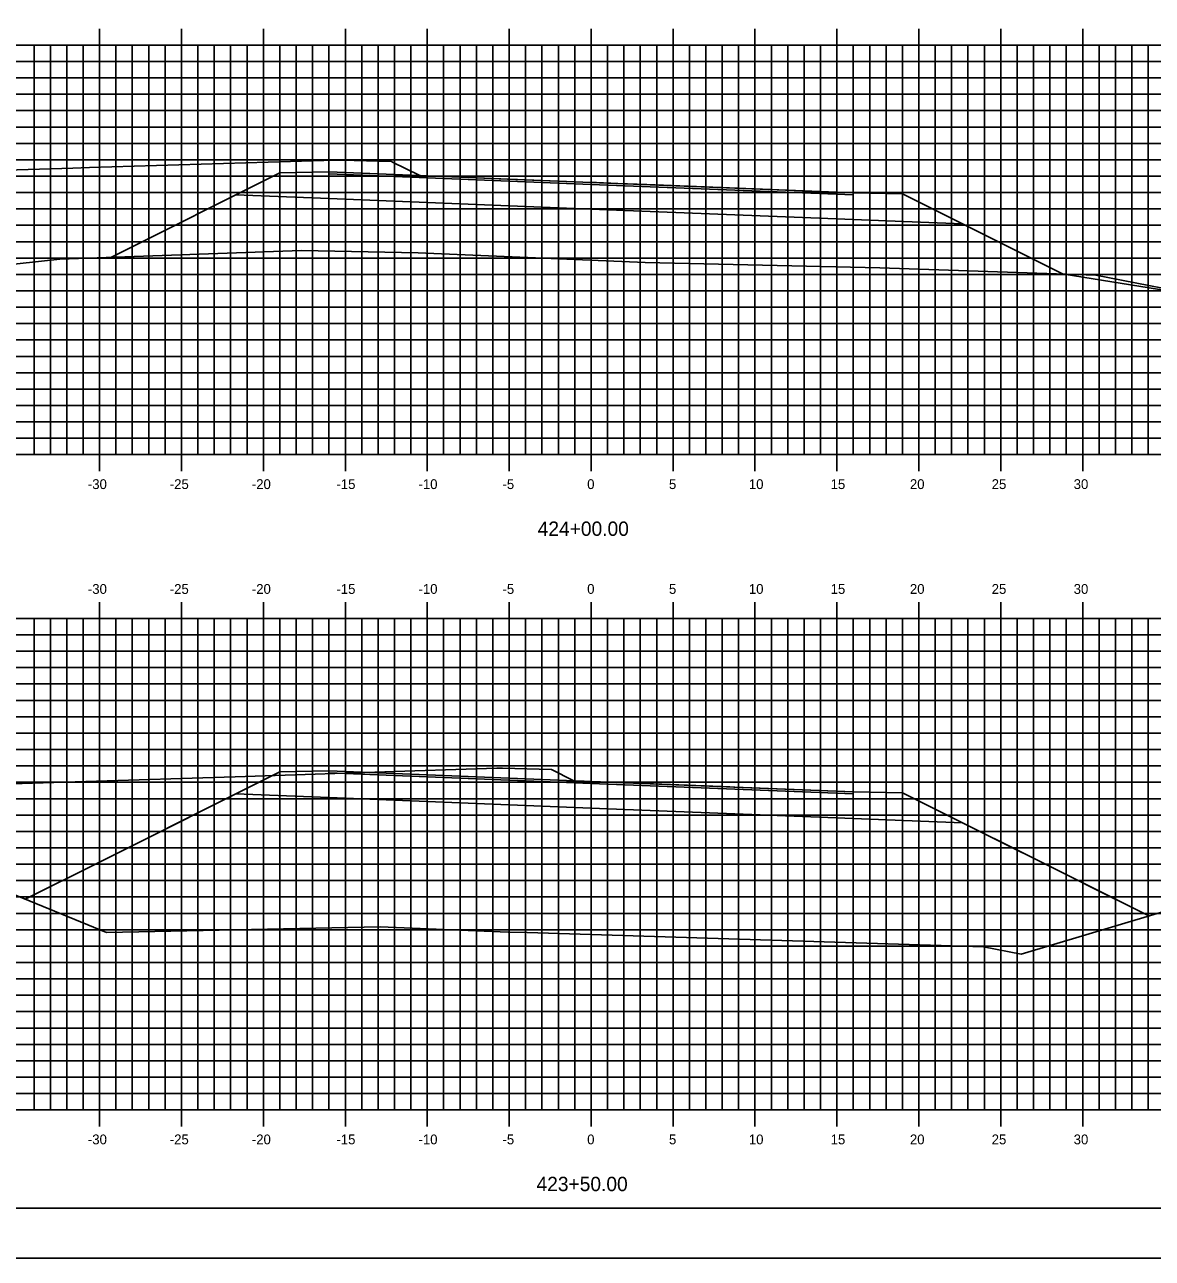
# Model space of a CAD drawing. Extents: x 1168600 to 1177589, y 610178 to 611246.
# Drawn here: x 1174707.3 to 1174776.1, y 610900.5 to 610975.8 of the extents above; entities that cross this region are included whole.
import ezdxf

# ---------------------------------------------------------------- set-up
doc = ezdxf.new("R2010")
doc.units = 0
for name, color, linetype in [('_Construction', 7, 'Continuous'), ('_Station Equation', 7, 'Continuous'), ('D_Roadway_Edge_TW', 7, 'Continuous'), ('D_Roadway_SubGrade', 7, 'Continuous'), ('D_Slope_Direction', 7, 'Continuous'), ('D_Text_Standard', 7, 'Continuous'), ('DIMENSIONS', 7, 'Continuous'), ('H_V ANNOTATION', 7, 'Continuous'), ('MAJOR', 7, 'Continuous'), ('MATCH LINES', 7, 'Continuous'), ('MINOR', 7, 'Continuous')]:
    doc.layers.add(name, color=color, linetype=linetype)

msp = doc.modelspace()

# ---------------------------------------------------------------- linework, layer by layer
at = {"layer": '_Construction'}
msp.add_line((1174666.88, 610903.596), (1174826.88, 610903.596), dxfattribs=at)
msp.add_lwpolyline([(1174658.787, 610900.537), (1174828.787, 610900.537), (1174828.787, 611010.537), (1174658.787, 611010.537)], close=True, dxfattribs=at)
at = {"layer": '_Station Equation'}
for points in [[(1174689.898, 610959.391), (1174709.446, 610961.528), (1174724.212, 610962.049), (1174731.329, 610961.925), (1174745.178, 610961.326), (1174759.498, 610960.992), (1174772.679, 610960.549), (1174779.992, 610959.119), (1174805.578, 610966.736), (1174807.375, 610967.247), (1174808.025, 610967.336), (1174808.055, 610967.343), (1174808.217, 610967.367), (1174808.29, 610967.378), (1174808.572, 610967.421), (1174808.705, 610967.447), (1174808.852, 610967.478), (1174808.966, 610967.503), (1174809.234, 610967.549), (1174809.742, 610967.631), (1174810.19, 610967.708), (1174811.024, 610967.837), (1174811.88, 610967.868)], [(1174695.935, 610966.658), (1174710.25, 610967.085), (1174711.271, 610967.115), (1174726.264, 610967.564), (1174726.641, 610967.575), (1174726.646, 610967.575), (1174729.703, 610967.489), (1174729.723, 610967.479), (1174731.422, 610966.631), (1174731.425, 610966.631), (1174731.473, 610966.633), (1174731.822, 610966.619), (1174732.987, 610966.572), (1174736.26, 610966.441), (1174741.88, 610966.216), (1174742.203, 610966.204), (1174743.508, 610966.151), (1174745.278, 610966.08), (1174757.88, 610965.576), (1174760.88, 610965.516), (1174767.797, 610962.058), (1174770.681, 610960.616), (1174770.731, 610960.614), (1174770.741, 610960.613), (1174779.992, 610959.119)], [(1174671.88, 610929.002), (1174688.235, 610920.975), (1174706.06, 610922.982), (1174712.304, 610920.417), (1174729.011, 610920.776), (1174736.819, 610920.456), (1174737.986, 610920.431), (1174765.818, 610919.558), (1174768.117, 610919.114), (1174778.192, 610922.119), (1174811.346, 610931.232), (1174811.88, 610931.325)], [(1174703.883, 610929.414), (1174719.494, 610929.914), (1174720.156, 610929.935), (1174731.118, 610930.286), (1174736.13, 610930.45), (1174736.412, 610930.459), (1174736.469, 610930.458), (1174739.454, 610930.379), (1174740.785, 610929.713), (1174740.838, 610929.687), (1174740.849, 610929.687), (1174740.889, 610929.69), (1174741.456, 610929.667), (1174741.88, 610929.65), (1174743.614, 610929.581), (1174747.764, 610929.415), (1174750.337, 610929.312), (1174750.596, 610929.302), (1174757.88, 610929.01), (1174760.88, 610928.95), (1174764.543, 610927.119), (1174771.963, 610923.409), (1174772.081, 610923.35), (1174775.906, 610921.437), (1174775.956, 610921.452), (1174775.989, 610921.461), (1174811.346, 610931.232)]]:
    msp.add_lwpolyline(points, dxfattribs=at)
at = {"layer": 'D_Roadway_Edge_TW'}
for points in [[(1174725.88, 610966.731), (1174725.88, 610966.856), (1174741.88, 610966.216), (1174757.88, 610965.576), (1174757.88, 610965.451), (1174741.88, 610966.091)], [(1174725.88, 610930.165), (1174725.88, 610930.29), (1174741.88, 610929.65), (1174757.88, 610929.01), (1174757.88, 610928.885), (1174741.88, 610929.525)]]:
    msp.add_lwpolyline(points, close=True, dxfattribs=at)
at = {"layer": 'D_Roadway_SubGrade'}
for points in [[(1174725.88, 610966.856), (1174722.88, 610966.796), (1174720.204, 610965.458), (1174725.88, 610965.231)], [(1174725.88, 610965.231), (1174725.88, 610966.731), (1174741.88, 610966.091), (1174757.88, 610965.451), (1174757.88, 610963.951), (1174741.88, 610964.591)], [(1174757.88, 610965.576), (1174760.88, 610965.516), (1174764.543, 610963.685), (1174757.88, 610963.951)], [(1174725.88, 610930.29), (1174722.88, 610930.23), (1174720.204, 610928.893), (1174725.88, 610928.665)], [(1174725.88, 610928.665), (1174725.88, 610930.165), (1174741.88, 610929.525), (1174757.88, 610928.885), (1174757.88, 610927.385), (1174741.88, 610928.025)], [(1174757.88, 610929.01), (1174760.88, 610928.95), (1174764.543, 610927.119), (1174757.88, 610927.385)]]:
    msp.add_lwpolyline(points, close=True, dxfattribs=at)
at = {"layer": 'D_Slope_Direction'}
for points in [[(1174722.88, 610930.23), (1174711.797, 610924.689)], [(1174760.88, 610928.95), (1174771.963, 610923.409)], [(1174711.797, 610924.689), (1174707.335, 610922.458)], [(1174771.963, 610923.409), (1174775.906, 610921.437)]]:
    msp.add_lwpolyline(points, dxfattribs=at)
at = {"layer": 'D_Text_Standard'}
for points in [[(1174712.564, 610961.638), (1174722.88, 610966.796), (1174725.88, 610966.856), (1174741.88, 610966.216), (1174757.88, 610965.576), (1174760.88, 610965.516), (1174770.681, 610960.616)], [(1174707.335, 610922.458), (1174711.797, 610924.689), (1174720.204, 610928.893), (1174722.88, 610930.23), (1174725.88, 610930.29), (1174741.88, 610929.65), (1174757.88, 610929.01), (1174760.88, 610928.95), (1174764.543, 610927.119), (1174771.963, 610923.409), (1174775.906, 610921.437)]]:
    msp.add_lwpolyline(points, dxfattribs=at)
at = {"layer": 'DIMENSIONS'}
for points in [[(1174725.88, 610966.731), (1174725.88, 610966.731), (1174741.88, 610966.091), (1174757.88, 610965.451), (1174757.88, 610965.451), (1174741.88, 610966.091)], [(1174725.88, 610930.165), (1174725.88, 610930.165), (1174741.88, 610929.525), (1174757.88, 610928.885), (1174757.88, 610928.885), (1174741.88, 610929.525)]]:
    msp.add_lwpolyline(points, close=True, dxfattribs=at)
for points in [[(1174725.88, 610966.731), (1174725.88, 610966.731)], [(1174725.88, 610966.731), (1174725.88, 610966.731)], [(1174757.88, 610965.451), (1174757.88, 610965.451)], [(1174757.88, 610965.451), (1174757.88, 610965.451)], [(1174725.88, 610930.165), (1174725.88, 610930.165)], [(1174725.88, 610930.165), (1174725.88, 610930.165)], [(1174757.88, 610928.885), (1174757.88, 610928.885)], [(1174757.88, 610928.885), (1174757.88, 610928.885)]]:
    msp.add_lwpolyline(points, dxfattribs=at)
at = {"layer": 'MAJOR'}
for p, q in [((1174711.88, 610975.598), (1174711.88, 610974.596)), ((1174716.88, 610975.598), (1174716.88, 610974.596)), ((1174721.88, 610975.598), (1174721.88, 610974.596)), ((1174726.88, 610975.598), (1174726.88, 610974.596)), ((1174731.88, 610975.598), (1174731.88, 610974.596)), ((1174736.88, 610975.598), (1174736.88, 610974.596)), ((1174741.88, 610975.598), (1174741.88, 610974.596)), ((1174746.88, 610975.598), (1174746.88, 610974.596)), ((1174751.88, 610975.598), (1174751.88, 610974.596)), ((1174756.88, 610975.598), (1174756.88, 610974.596)), ((1174761.88, 610975.598), (1174761.88, 610974.596)), ((1174766.88, 610975.598), (1174766.88, 610974.596)), ((1174771.88, 610975.598), (1174771.88, 610974.596)), ((1174671.88, 610974.596), (1174811.88, 610974.596)), ((1174671.88, 610974.596), (1174811.88, 610974.596)), ((1174711.88, 610949.596), (1174711.88, 610974.596)), ((1174716.88, 610949.596), (1174716.88, 610974.596)), ((1174721.88, 610949.596), (1174721.88, 610974.596)), ((1174726.88, 610949.596), (1174726.88, 610974.596)), ((1174731.88, 610949.596), (1174731.88, 610974.596)), ((1174736.88, 610949.596), (1174736.88, 610974.596)), ((1174741.88, 610949.596), (1174741.88, 610974.596)), ((1174746.88, 610949.596), (1174746.88, 610974.596)), ((1174751.88, 610949.596), (1174751.88, 610974.596)), ((1174756.88, 610949.596), (1174756.88, 610974.596)), ((1174761.88, 610949.596), (1174761.88, 610974.596)), ((1174766.88, 610949.596), (1174766.88, 610974.596)), ((1174771.88, 610949.596), (1174771.88, 610974.596)), ((1174671.88, 610969.596), (1174811.88, 610969.596)), ((1174671.88, 610964.596), (1174811.88, 610964.596)), ((1174671.88, 610959.596), (1174811.88, 610959.596)), ((1174671.88, 610954.596), (1174811.88, 610954.596)), ((1174671.88, 610949.596), (1174811.88, 610949.596)), ((1174671.88, 610949.596), (1174811.88, 610949.596)), ((1174711.88, 610948.594), (1174711.88, 610949.596)), ((1174716.88, 610948.594), (1174716.88, 610949.596)), ((1174721.88, 610948.594), (1174721.88, 610949.596)), ((1174726.88, 610948.594), (1174726.88, 610949.596)), ((1174731.88, 610948.594), (1174731.88, 610949.596)), ((1174736.88, 610948.594), (1174736.88, 610949.596)), ((1174741.88, 610948.594), (1174741.88, 610949.596)), ((1174746.88, 610948.594), (1174746.88, 610949.596)), ((1174751.88, 610948.594), (1174751.88, 610949.596)), ((1174756.88, 610948.594), (1174756.88, 610949.596)), ((1174761.88, 610948.594), (1174761.88, 610949.596)), ((1174766.88, 610948.594), (1174766.88, 610949.596)), ((1174771.88, 610948.594), (1174771.88, 610949.596)), ((1174711.88, 610940.598), (1174711.88, 610939.596)), ((1174716.88, 610940.598), (1174716.88, 610939.596)), ((1174721.88, 610940.598), (1174721.88, 610939.596)), ((1174726.88, 610940.598), (1174726.88, 610939.596)), ((1174731.88, 610940.598), (1174731.88, 610939.596)), ((1174736.88, 610940.598), (1174736.88, 610939.596)), ((1174741.88, 610940.598), (1174741.88, 610939.596)), ((1174746.88, 610940.598), (1174746.88, 610939.596)), ((1174751.88, 610940.598), (1174751.88, 610939.596)), ((1174756.88, 610940.598), (1174756.88, 610939.596)), ((1174761.88, 610940.598), (1174761.88, 610939.596)), ((1174766.88, 610940.598), (1174766.88, 610939.596)), ((1174771.88, 610940.598), (1174771.88, 610939.596)), ((1174671.88, 610939.596), (1174811.88, 610939.596)), ((1174671.88, 610939.596), (1174811.88, 610939.596)), ((1174711.88, 610909.596), (1174711.88, 610939.596)), ((1174716.88, 610909.596), (1174716.88, 610939.596)), ((1174721.88, 610909.596), (1174721.88, 610939.596)), ((1174726.88, 610909.596), (1174726.88, 610939.596)), ((1174731.88, 610909.596), (1174731.88, 610939.596)), ((1174736.88, 610909.596), (1174736.88, 610939.596)), ((1174741.88, 610909.596), (1174741.88, 610939.596)), ((1174746.88, 610909.596), (1174746.88, 610939.596)), ((1174751.88, 610909.596), (1174751.88, 610939.596)), ((1174756.88, 610909.596), (1174756.88, 610939.596)), ((1174761.88, 610909.596), (1174761.88, 610939.596)), ((1174766.88, 610909.596), (1174766.88, 610939.596)), ((1174771.88, 610909.596), (1174771.88, 610939.596)), ((1174671.88, 610934.596), (1174811.88, 610934.596)), ((1174671.88, 610929.596), (1174811.88, 610929.596)), ((1174671.88, 610924.596), (1174811.88, 610924.596)), ((1174671.88, 610919.596), (1174811.88, 610919.596)), ((1174671.88, 610914.596), (1174811.88, 610914.596)), ((1174671.88, 610909.596), (1174811.88, 610909.596)), ((1174671.88, 610909.596), (1174811.88, 610909.596)), ((1174711.88, 610908.594), (1174711.88, 610909.596)), ((1174716.88, 610908.594), (1174716.88, 610909.596)), ((1174721.88, 610908.594), (1174721.88, 610909.596)), ((1174726.88, 610908.594), (1174726.88, 610909.596)), ((1174731.88, 610908.594), (1174731.88, 610909.596)), ((1174736.88, 610908.594), (1174736.88, 610909.596)), ((1174741.88, 610908.594), (1174741.88, 610909.596)), ((1174746.88, 610908.594), (1174746.88, 610909.596)), ((1174751.88, 610908.594), (1174751.88, 610909.596)), ((1174756.88, 610908.594), (1174756.88, 610909.596)), ((1174761.88, 610908.594), (1174761.88, 610909.596)), ((1174766.88, 610908.594), (1174766.88, 610909.596)), ((1174771.88, 610908.594), (1174771.88, 610909.596))]:
    msp.add_line(p, q, dxfattribs=at)
at = {"layer": 'MATCH LINES'}
for points in [[(1174725.88, 610966.856), (1174725.88, 610966.731)], [(1174757.88, 610965.576), (1174757.88, 610965.451)], [(1174725.88, 610930.29), (1174725.88, 610930.165)], [(1174757.88, 610929.01), (1174757.88, 610928.885)]]:
    msp.add_lwpolyline(points, dxfattribs=at)
at = {"layer": 'MINOR'}
for p, q in [((1174707.88, 610949.596), (1174707.88, 610974.596)), ((1174708.88, 610949.596), (1174708.88, 610974.596)), ((1174709.88, 610949.596), (1174709.88, 610974.596)), ((1174710.88, 610949.596), (1174710.88, 610974.596)), ((1174712.88, 610949.596), (1174712.88, 610974.596)), ((1174713.88, 610949.596), (1174713.88, 610974.596)), ((1174714.88, 610949.596), (1174714.88, 610974.596)), ((1174715.88, 610949.596), (1174715.88, 610974.596)), ((1174717.88, 610949.596), (1174717.88, 610974.596)), ((1174718.88, 610949.596), (1174718.88, 610974.596)), ((1174719.88, 610949.596), (1174719.88, 610974.596)), ((1174720.88, 610949.596), (1174720.88, 610974.596)), ((1174722.88, 610949.596), (1174722.88, 610974.596)), ((1174723.88, 610949.596), (1174723.88, 610974.596)), ((1174724.88, 610949.596), (1174724.88, 610974.596)), ((1174725.88, 610949.596), (1174725.88, 610974.596)), ((1174727.88, 610949.596), (1174727.88, 610974.596)), ((1174728.88, 610949.596), (1174728.88, 610974.596)), ((1174729.88, 610949.596), (1174729.88, 610974.596)), ((1174730.88, 610949.596), (1174730.88, 610974.596)), ((1174732.88, 610949.596), (1174732.88, 610974.596)), ((1174733.88, 610949.596), (1174733.88, 610974.596)), ((1174734.88, 610949.596), (1174734.88, 610974.596)), ((1174735.88, 610949.596), (1174735.88, 610974.596)), ((1174737.88, 610949.596), (1174737.88, 610974.596)), ((1174738.88, 610949.596), (1174738.88, 610974.596)), ((1174739.88, 610949.596), (1174739.88, 610974.596)), ((1174740.88, 610949.596), (1174740.88, 610974.596)), ((1174742.88, 610949.596), (1174742.88, 610974.596)), ((1174743.88, 610949.596), (1174743.88, 610974.596)), ((1174744.88, 610949.596), (1174744.88, 610974.596)), ((1174745.88, 610949.596), (1174745.88, 610974.596)), ((1174747.88, 610949.596), (1174747.88, 610974.596)), ((1174748.88, 610949.596), (1174748.88, 610974.596)), ((1174749.88, 610949.596), (1174749.88, 610974.596)), ((1174750.88, 610949.596), (1174750.88, 610974.596)), ((1174752.88, 610949.596), (1174752.88, 610974.596)), ((1174753.88, 610949.596), (1174753.88, 610974.596)), ((1174754.88, 610949.596), (1174754.88, 610974.596)), ((1174755.88, 610949.596), (1174755.88, 610974.596)), ((1174757.88, 610949.596), (1174757.88, 610974.596)), ((1174758.88, 610949.596), (1174758.88, 610974.596)), ((1174759.88, 610949.596), (1174759.88, 610974.596)), ((1174760.88, 610949.596), (1174760.88, 610974.596)), ((1174762.88, 610949.596), (1174762.88, 610974.596)), ((1174763.88, 610949.596), (1174763.88, 610974.596)), ((1174764.88, 610949.596), (1174764.88, 610974.596)), ((1174765.88, 610949.596), (1174765.88, 610974.596)), ((1174767.88, 610949.596), (1174767.88, 610974.596)), ((1174768.88, 610949.596), (1174768.88, 610974.596)), ((1174769.88, 610949.596), (1174769.88, 610974.596)), ((1174770.88, 610949.596), (1174770.88, 610974.596)), ((1174772.88, 610949.596), (1174772.88, 610974.596)), ((1174773.88, 610949.596), (1174773.88, 610974.596)), ((1174774.88, 610949.596), (1174774.88, 610974.596)), ((1174775.88, 610949.596), (1174775.88, 610974.596)), ((1174671.88, 610973.596), (1174811.88, 610973.596)), ((1174671.88, 610972.596), (1174811.88, 610972.596)), ((1174671.88, 610971.596), (1174811.88, 610971.596)), ((1174671.88, 610970.596), (1174811.88, 610970.596)), ((1174671.88, 610968.596), (1174811.88, 610968.596)), ((1174671.88, 610967.596), (1174811.88, 610967.596)), ((1174671.88, 610966.596), (1174811.88, 610966.596)), ((1174671.88, 610965.596), (1174811.88, 610965.596)), ((1174671.88, 610963.596), (1174811.88, 610963.596)), ((1174671.88, 610962.596), (1174811.88, 610962.596)), ((1174671.88, 610961.596), (1174811.88, 610961.596)), ((1174671.88, 610960.596), (1174811.88, 610960.596)), ((1174671.88, 610958.596), (1174811.88, 610958.596)), ((1174671.88, 610957.596), (1174811.88, 610957.596)), ((1174671.88, 610956.596), (1174811.88, 610956.596)), ((1174671.88, 610955.596), (1174811.88, 610955.596)), ((1174671.88, 610953.596), (1174811.88, 610953.596)), ((1174671.88, 610952.596), (1174811.88, 610952.596)), ((1174671.88, 610951.596), (1174811.88, 610951.596)), ((1174671.88, 610950.596), (1174811.88, 610950.596)), ((1174707.88, 610909.596), (1174707.88, 610939.596)), ((1174708.88, 610909.596), (1174708.88, 610939.596)), ((1174709.88, 610909.596), (1174709.88, 610939.596)), ((1174710.88, 610909.596), (1174710.88, 610939.596)), ((1174712.88, 610909.596), (1174712.88, 610939.596)), ((1174713.88, 610909.596), (1174713.88, 610939.596)), ((1174714.88, 610909.596), (1174714.88, 610939.596)), ((1174715.88, 610909.596), (1174715.88, 610939.596)), ((1174717.88, 610909.596), (1174717.88, 610939.596)), ((1174718.88, 610909.596), (1174718.88, 610939.596)), ((1174719.88, 610909.596), (1174719.88, 610939.596)), ((1174720.88, 610909.596), (1174720.88, 610939.596)), ((1174722.88, 610909.596), (1174722.88, 610939.596)), ((1174723.88, 610909.596), (1174723.88, 610939.596)), ((1174724.88, 610909.596), (1174724.88, 610939.596)), ((1174725.88, 610909.596), (1174725.88, 610939.596)), ((1174727.88, 610909.596), (1174727.88, 610939.596)), ((1174728.88, 610909.596), (1174728.88, 610939.596)), ((1174729.88, 610909.596), (1174729.88, 610939.596)), ((1174730.88, 610909.596), (1174730.88, 610939.596)), ((1174732.88, 610909.596), (1174732.88, 610939.596)), ((1174733.88, 610909.596), (1174733.88, 610939.596)), ((1174734.88, 610909.596), (1174734.88, 610939.596)), ((1174735.88, 610909.596), (1174735.88, 610939.596)), ((1174737.88, 610909.596), (1174737.88, 610939.596)), ((1174738.88, 610909.596), (1174738.88, 610939.596)), ((1174739.88, 610909.596), (1174739.88, 610939.596)), ((1174740.88, 610909.596), (1174740.88, 610939.596)), ((1174742.88, 610909.596), (1174742.88, 610939.596)), ((1174743.88, 610909.596), (1174743.88, 610939.596)), ((1174744.88, 610909.596), (1174744.88, 610939.596)), ((1174745.88, 610909.596), (1174745.88, 610939.596)), ((1174747.88, 610909.596), (1174747.88, 610939.596)), ((1174748.88, 610909.596), (1174748.88, 610939.596)), ((1174749.88, 610909.596), (1174749.88, 610939.596)), ((1174750.88, 610909.596), (1174750.88, 610939.596)), ((1174752.88, 610909.596), (1174752.88, 610939.596)), ((1174753.88, 610909.596), (1174753.88, 610939.596)), ((1174754.88, 610909.596), (1174754.88, 610939.596)), ((1174755.88, 610909.596), (1174755.88, 610939.596)), ((1174757.88, 610909.596), (1174757.88, 610939.596)), ((1174758.88, 610909.596), (1174758.88, 610939.596)), ((1174759.88, 610909.596), (1174759.88, 610939.596)), ((1174760.88, 610909.596), (1174760.88, 610939.596)), ((1174762.88, 610909.596), (1174762.88, 610939.596)), ((1174763.88, 610909.596), (1174763.88, 610939.596)), ((1174764.88, 610909.596), (1174764.88, 610939.596)), ((1174765.88, 610909.596), (1174765.88, 610939.596)), ((1174767.88, 610909.596), (1174767.88, 610939.596)), ((1174768.88, 610909.596), (1174768.88, 610939.596)), ((1174769.88, 610909.596), (1174769.88, 610939.596)), ((1174770.88, 610909.596), (1174770.88, 610939.596)), ((1174772.88, 610909.596), (1174772.88, 610939.596)), ((1174773.88, 610909.596), (1174773.88, 610939.596)), ((1174774.88, 610909.596), (1174774.88, 610939.596)), ((1174775.88, 610909.596), (1174775.88, 610939.596)), ((1174671.88, 610938.596), (1174811.88, 610938.596)), ((1174671.88, 610937.596), (1174811.88, 610937.596)), ((1174671.88, 610936.596), (1174811.88, 610936.596)), ((1174671.88, 610935.596), (1174811.88, 610935.596)), ((1174671.88, 610933.596), (1174811.88, 610933.596)), ((1174671.88, 610932.596), (1174811.88, 610932.596)), ((1174671.88, 610931.596), (1174811.88, 610931.596)), ((1174671.88, 610930.596), (1174811.88, 610930.596)), ((1174671.88, 610928.596), (1174811.88, 610928.596)), ((1174671.88, 610927.596), (1174811.88, 610927.596)), ((1174671.88, 610926.596), (1174811.88, 610926.596)), ((1174671.88, 610925.596), (1174811.88, 610925.596)), ((1174671.88, 610923.596), (1174811.88, 610923.596)), ((1174671.88, 610922.596), (1174811.88, 610922.596)), ((1174671.88, 610921.596), (1174811.88, 610921.596)), ((1174671.88, 610920.596), (1174811.88, 610920.596)), ((1174671.88, 610918.596), (1174811.88, 610918.596)), ((1174671.88, 610917.596), (1174811.88, 610917.596)), ((1174671.88, 610916.596), (1174811.88, 610916.596)), ((1174671.88, 610915.596), (1174811.88, 610915.596)), ((1174671.88, 610913.596), (1174811.88, 610913.596)), ((1174671.88, 610912.596), (1174811.88, 610912.596)), ((1174671.88, 610911.596), (1174811.88, 610911.596)), ((1174671.88, 610910.596), (1174811.88, 610910.596))]:
    msp.add_line(p, q, dxfattribs=at)

# ---------------------------------------------------------------- texts
at = {"layer": 'H_V ANNOTATION'}
for s, height, p in [('-30', 0.6, (1174711.168, 610947.496)), ('-25', 0.6, (1174716.166, 610947.496)), ('-20', 0.6, (1174721.174, 610947.496)), ('-15', 0.6, (1174726.337, 610947.496)), ('-10', 0.6, (1174731.345, 610947.496)), ('-5', 0.6, (1174736.471, 610947.496)), ('0', 0.6, (1174741.639, 610947.496)), ('5', 0.6, (1174746.631, 610947.496)), ('10', 0.6, (1174751.506, 610947.496)), ('15', 0.6, (1174756.498, 610947.496)), ('20', 0.6, (1174761.334, 610947.496)), ('25', 0.6, (1174766.326, 610947.496)), ('30', 0.6, (1174771.329, 610947.496)), ('424+00.00', 0.875, (1174738.619, 610944.639)), ('-30', 0.6, (1174711.168, 610941.096)), ('-25', 0.6, (1174716.166, 610941.096)), ('-20', 0.6, (1174721.174, 610941.096)), ('-15', 0.6, (1174726.337, 610941.096)), ('-10', 0.6, (1174731.345, 610941.096)), ('-5', 0.6, (1174736.471, 610941.096)), ('0', 0.6, (1174741.639, 610941.096)), ('5', 0.6, (1174746.631, 610941.096)), ('10', 0.6, (1174751.506, 610941.096)), ('15', 0.6, (1174756.498, 610941.096)), ('20', 0.6, (1174761.334, 610941.096)), ('25', 0.6, (1174766.326, 610941.096)), ('30', 0.6, (1174771.329, 610941.096)), ('-30', 0.6, (1174711.168, 610907.496)), ('-25', 0.6, (1174716.166, 610907.496)), ('-20', 0.6, (1174721.174, 610907.496)), ('-15', 0.6, (1174726.337, 610907.496)), ('-10', 0.6, (1174731.345, 610907.496)), ('-5', 0.6, (1174736.471, 610907.496)), ('0', 0.6, (1174741.639, 610907.496)), ('5', 0.6, (1174746.631, 610907.496)), ('10', 0.6, (1174751.506, 610907.496)), ('15', 0.6, (1174756.498, 610907.496)), ('20', 0.6, (1174761.334, 610907.496)), ('25', 0.6, (1174766.326, 610907.496)), ('30', 0.6, (1174771.329, 610907.496)), ('423+50.00', 0.875, (1174738.548, 610904.639))]:
    msp.add_text(s, height=height, dxfattribs=at).set_placement(p)

doc.saveas('drawing.dxf')
